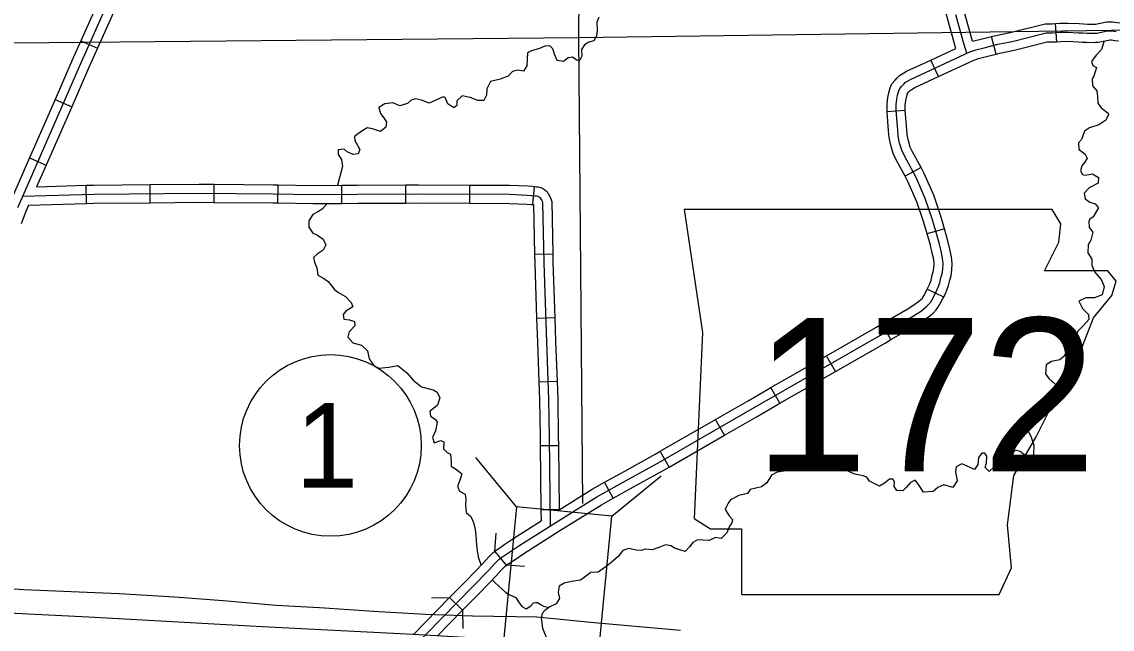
# Model space of a CAD drawing. Extents: x -492261 to -432772, y 1441225 to 1452922.
# Drawn here: x -458378.5 to -458121, y 1451109.9 to 1451253.3 of the extents above; entities that cross this region are included whole.
import ezdxf

# ---------------------------------------------------------------- set-up
doc = ezdxf.new("R2010")
doc.units = 0
doc.layers.add('Default', color=7, linetype='Continuous')
doc.layers.add('R_Draft', color=7, linetype='Continuous')

msp = doc.modelspace()

# ---------------------------------------------------------------- linework, layer by layer
at = {"layer": 'Default'}
for p, q in [((-458134.06, 1451248.58), (-458134.39, 1451252.85)), ((-458364.51, 1451248.76), (-458360.6, 1451247.02)), ((-458148.41, 1451245.65), (-458149.49, 1451249.79)), ((-458162.06, 1451240.35), (-458163.87, 1451244.24)), ((-458370.6, 1451234.95), (-458366.67, 1451233.23)), ((-458169.87, 1451232.32), (-458174.14, 1451232)), ((-458376.66, 1451221.13), (-458372.73, 1451219.41)), ((-458166.16, 1451218.88), (-458169.93, 1451216.84)), ((-458363.15, 1451210.38), (-458363.28, 1451214.67)), ((-458348.11, 1451210.57), (-458348.15, 1451214.85)), ((-458333.06, 1451210.65), (-458333.02, 1451214.93)), ((-458317.99, 1451210.5), (-458317.93, 1451214.78)), ((-458302.86, 1451210.41), (-458302.89, 1451214.7)), ((-458287.78, 1451210.49), (-458287.8, 1451214.78)), ((-458272.71, 1451210.45), (-458272.69, 1451214.74)), ((-458257.83, 1451210.12), (-458257.42, 1451214.39)), ((-458160.59, 1451204.39), (-458164.72, 1451203.22)), ((-458257.4, 1451198.43), (-458253.11, 1451198.51)), ((-458160.81, 1451188.28), (-458164.67, 1451190.14)), ((-458256.92, 1451183.32), (-458252.64, 1451183.46)), ((-458173.28, 1451178.23), (-458175.43, 1451181.93)), ((-458186.37, 1451170.71), (-458188.51, 1451174.42)), ((-458256.38, 1451168.24), (-458252.09, 1451168.4)), ((-458199.46, 1451163.2), (-458201.59, 1451166.92)), ((-458212.53, 1451155.68), (-458214.67, 1451159.4)), ((-458256.06, 1451153.21), (-458251.77, 1451153.26)), ((-458225.61, 1451148.16), (-458227.75, 1451151.88)), ((-458261.66, 1451138.73), (-458271.24, 1451150.38)), ((-458239.13, 1451136.54), (-458227.48, 1451146.12)), ((-458238.82, 1451140.8), (-458240.9, 1451144.55)), ((-458255.9, 1451138.13), (-458251.61, 1451138.17)), ((-458264.02, 1451125), (-458266.78, 1451128.27)), ((-458274.41, 1451114.35), (-458277.47, 1451117.35))]:
    msp.add_line(p, q, dxfattribs=at)
for points in [[(-458245.97, 1451139.54), (-458246.91, 1451249.54), (-458245.74, 1451399.02), (-458245.17, 1451549.93)], [(-458352.42, 1451270.7), (-458364.65, 1451243.18), (-458378.24, 1451212.19), (-458379.46, 1451209.32)], [(-458352.42, 1451270.7), (-458364.65, 1451243.18), (-458378.24, 1451212.19), (-458379.46, 1451209.32)], [(-458358.39, 1451262.55), (-458364.51, 1451248.76)], [(-458354.47, 1451260.81), (-458360.6, 1451247.02)], [(-458157.93, 1451247), (-458158.1, 1451247.54), (-458159.99, 1451254.38), (-458161.45, 1451259.82)], [(-458153.97, 1451248.68), (-458155.86, 1451255.5), (-458157.31, 1451260.92)], [(-458242.22, 1451254.4), (-458242.67, 1451253.21), (-458242.65, 1451251.14)], [(-458155.35, 1451245.83), (-458156.04, 1451248.13), (-458157.93, 1451254.94)], [(-458688.57, 1451246.95), (-458547.27, 1451246.89), (-458397.09, 1451248.13), (-458246.91, 1451249.54), (-458098.46, 1451251.61), (-457946.97, 1451253.15)], [(-458149.49, 1451249.79), (-458148.51, 1451250.05), (-458145.09, 1451250.74), (-458136.87, 1451252.83), (-458135.16, 1451252.79), (-458134.39, 1451252.85)], [(-458134.39, 1451252.85), (-458133.35, 1451252.93), (-458131.53, 1451252.96), (-458128.85, 1451252.84), (-458127.83, 1451252.78), (-458126.85, 1451252.72), (-458125.52, 1451252.7), (-458125.14, 1451252.71), (-458125.05, 1451252.72), (-458124.99, 1451252.72), (-458122.39, 1451253.23), (-458121.64, 1451253.26), (-458120.95, 1451253.27), (-458119.81, 1451253.12), (-458118.92, 1451252.99)], [(-458364.51, 1451248.76), (-458366.61, 1451244.05), (-458370.6, 1451234.95)], [(-458242.65, 1451251.14), (-458242.79, 1451249.97), (-458243.39, 1451248.8), (-458244.59, 1451248.49), (-458245.57, 1451247.83), (-458246.31, 1451246.72), (-458246.24, 1451245.12), (-458246.71, 1451244.19), (-458247.33, 1451244.15), (-458248.47, 1451244.95), (-458249.44, 1451244.75), (-458250.56, 1451243.89), (-458252.08, 1451244.11), (-458252.72, 1451245.62), (-458253.09, 1451246.87), (-458253.8, 1451247.57), (-458255, 1451247.48), (-458256.21, 1451246.94), (-458258.09, 1451246.4), (-458259.08, 1451245.92), (-458259.15, 1451244.45), (-458259.2, 1451242.85), (-458260, 1451241.65), (-458261.4, 1451241.82), (-458262.6, 1451241.56), (-458263.6, 1451240.47), (-458265.5, 1451239.74), (-458267.77, 1451239.14), (-458268.7, 1451237.48), (-458268.78, 1451235.99), (-458269.37, 1451234.68), (-458270.8, 1451234.73), (-458272.59, 1451235.38), (-458274.52, 1451235.79), (-458275.72, 1451234.61), (-458275.78, 1451233.55), (-458276.45, 1451232.93), (-458277.87, 1451233.92), (-458278.54, 1451235.4), (-458279, 1451235.56), (-458280.7, 1451234.8), (-458282.31, 1451234.1), (-458284.1, 1451234.8), (-458285.51, 1451235.08), (-458286.53, 1451234.77), (-458287.43, 1451233.95), (-458289.19, 1451233.41), (-458290.84, 1451234.18), (-458292.72, 1451233.9), (-458294.15, 1451233.06), (-458293.74, 1451231.61), (-458292.95, 1451230.63), (-458292.38, 1451229.61), (-458292.49, 1451228.43), (-458293.78, 1451227.34), (-458295.65, 1451227.98), (-458296.92, 1451228.23), (-458297.96, 1451227.63), (-458299, 1451226.89), (-458299.93, 1451226.18), (-458299.84, 1451225.15), (-458299.4, 1451224.53), (-458298.68, 1451223.14), (-458299.08, 1451222.1), (-458300.25, 1451221.96), (-458301.64, 1451222.55), (-458302.37, 1451223.19), (-458303.79, 1451223.02), (-458303.76, 1451221.93), (-458302.99, 1451220.74), (-458302.72, 1451219.09), (-458303.95, 1451214.69)], [(-458242.71, 1451141.09), (-458235.04, 1451145.35), (-458227.9, 1451149.31), (-458205.92, 1451161.96), (-458175.73, 1451179.28), (-458168.29, 1451183.6), (-458166.91, 1451184.49), (-458166.06, 1451185.07), (-458165.4, 1451185.56), (-458164.75, 1451186.1), (-458164.2, 1451186.65), (-458163.93, 1451187.01), (-458163.62, 1451187.52), (-458162.96, 1451188.75), (-458162.42, 1451189.88), (-458162.09, 1451190.66), (-458161.75, 1451191.65), (-458161.44, 1451192.86), (-458161.17, 1451193.75), (-458161, 1451194.9), (-458160.95, 1451196.17), (-458161.05, 1451197.46), (-458161.42, 1451199.14), (-458161.88, 1451201.06), (-458163.49, 1451206.78), (-458165.15, 1451211.58), (-458167.33, 1451216.54), (-458170.09, 1451221.63), (-458170.7, 1451222.94), (-458171.23, 1451224.64), (-458171.55, 1451226.27), (-458171.67, 1451227.67), (-458172.02, 1451232.37), (-458172.03, 1451233.78), (-458171.89, 1451235.04), (-458171.69, 1451235.98), (-458171.4, 1451236.97), (-458171.18, 1451237.52), (-458170.68, 1451238.08), (-458170.23, 1451238.55), (-458169.87, 1451238.93), (-458168.61, 1451239.68), (-458154.64, 1451246.16), (-458153.23, 1451246.66), (-458151.21, 1451247.14), (-458148.03, 1451247.96), (-458144.61, 1451248.65), (-458136.63, 1451250.68), (-458135.1, 1451250.65), (-458133.26, 1451250.79), (-458131.56, 1451250.82), (-458128.96, 1451250.7), (-458127.96, 1451250.64), (-458126.93, 1451250.58), (-458125.5, 1451250.56), (-458125.04, 1451250.57), (-458124.87, 1451250.58), (-458124.67, 1451250.6), (-458122.14, 1451251.1), (-458121.59, 1451251.12), (-458121.08, 1451251.12), (-458120.1, 1451250.99)], [(-458153.97, 1451248.68), (-458151.72, 1451249.22), (-458149.49, 1451249.79)], [(-458122.91, 1451248.76), (-458123.57, 1451246.73), (-458124.82, 1451245.38), (-458125.87, 1451243.89), (-458125.62, 1451242.95), (-458124.75, 1451242.49), (-458125.36, 1451240.41), (-458125.74, 1451239.77), (-458125.67, 1451238.16), (-458124.64, 1451236.96), (-458124.49, 1451235.67), (-458124.39, 1451234.07), (-458123.59, 1451232.97), (-458121.99, 1451231.72), (-458121.86, 1451231.35), (-458122.49, 1451230.07), (-458124.21, 1451228.97), (-458126.39, 1451228.2), (-458127.57, 1451227.42), (-458128.26, 1451225.51), (-458129.01, 1451224.66), (-458128.92, 1451223.09), (-458128.54, 1451222.87), (-458127.4, 1451222.06), (-458126.95, 1451221.07), (-458127.58, 1451220.08), (-458128.19, 1451219.26), (-458128.47, 1451218.05), (-458128, 1451217.23), (-458127.42, 1451217.07), (-458125.71, 1451217.34), (-458124.26, 1451216.49), (-458124.37, 1451215.14), (-458126.43, 1451214.06), (-458127.6, 1451212.82), (-458127.39, 1451211.48), (-458126.31, 1451210.68), (-458125.07, 1451210.31), (-458124.22, 1451209.32), (-458125.48, 1451207.2), (-458126.27, 1451206.66), (-458126.54, 1451206.11), (-458126.48, 1451204.71), (-458125.62, 1451203.58), (-458126.03, 1451201.74), (-458126.69, 1451200.63), (-458126.78, 1451198.71), (-458125.86, 1451197.24), (-458125.82, 1451195.78), (-458125.21, 1451194.22), (-458123.59, 1451192.45), (-458122.89, 1451190.75), (-458123.41, 1451188.84), (-458125.2, 1451188.11), (-458127.28, 1451188.14), (-458128.86, 1451187.3), (-458128.05, 1451185.57), (-458126.58, 1451184.17), (-458126.52, 1451182.97), (-458127.77, 1451181.56), (-458129.17, 1451180.21), (-458129.73, 1451178.73), (-458129.7, 1451177.3), (-458131.38, 1451176.08), (-458132.42, 1451174.28), (-458133.37, 1451173.48), (-458135.34, 1451173.06), (-458136.6, 1451172.31), (-458136.75, 1451170.19), (-458136.01, 1451169.06), (-458134.52, 1451167.75), (-458133.89, 1451166.64), (-458134.25, 1451165.32), (-458135.32, 1451164.46), (-458135.64, 1451163.62), (-458136, 1451162), (-458137.2, 1451161), (-458138.99, 1451160.27), (-458140.45, 1451159.37), (-458141.1, 1451158.12), (-458141.02, 1451156.92)], [(-458134.06, 1451248.58), (-458133.16, 1451248.65), (-458131.59, 1451248.67), (-458129.08, 1451248.56), (-458128.09, 1451248.5), (-458127.01, 1451248.44), (-458125.48, 1451248.41), (-458124.93, 1451248.43), (-458124.69, 1451248.45), (-458124.35, 1451248.48), (-458121.89, 1451248.96), (-458121.54, 1451248.98), (-458121.22, 1451248.98), (-458120.39, 1451248.87), (-458119.5, 1451248.75)], [(-458360.6, 1451247.02), (-458362.69, 1451242.32), (-458366.67, 1451233.23)], [(-458163.87, 1451244.24), (-458157.93, 1451247)], [(-458148.41, 1451245.65), (-458147.54, 1451245.87), (-458144.13, 1451246.56), (-458136.38, 1451248.53), (-458135.04, 1451248.51), (-458134.06, 1451248.58)], [(-458174.14, 1451232), (-458174.16, 1451232.29), (-458174.17, 1451233.89), (-458174.01, 1451235.37), (-458173.77, 1451236.5), (-458173.42, 1451237.67), (-458173.04, 1451238.66), (-458172.26, 1451239.53), (-458171.79, 1451240.02), (-458171.22, 1451240.62), (-458169.6, 1451241.58), (-458163.87, 1451244.24)], [(-458162.06, 1451240.35), (-458153.84, 1451244.17), (-458152.62, 1451244.6), (-458150.69, 1451245.06), (-458148.41, 1451245.65)], [(-458169.87, 1451232.32), (-458169.88, 1451232.45), (-458169.88, 1451233.67), (-458169.77, 1451234.7), (-458169.62, 1451235.45), (-458169.37, 1451236.27), (-458169.33, 1451236.38), (-458169.11, 1451236.62), (-458168.68, 1451237.07), (-458168.52, 1451237.24), (-458167.61, 1451237.78), (-458162.06, 1451240.35)], [(-458370.6, 1451234.95), (-458376.66, 1451221.13)], [(-458366.67, 1451233.23), (-458372.73, 1451219.41)], [(-458169.93, 1451216.84), (-458172.01, 1451220.67), (-458172.7, 1451222.17), (-458173.3, 1451224.11), (-458173.68, 1451225.97), (-458173.81, 1451227.5), (-458174.14, 1451232)], [(-458166.16, 1451218.88), (-458168.17, 1451222.6), (-458168.69, 1451223.71), (-458169.15, 1451225.17), (-458169.43, 1451226.58), (-458169.54, 1451227.84), (-458169.87, 1451232.32)], [(-458376.66, 1451221.13), (-458380.21, 1451213.04), (-458381.44, 1451210.13), (-458382.6, 1451207.18)], [(-458372.73, 1451219.41), (-458374.97, 1451214.32)], [(-458160.59, 1451204.39), (-458161.45, 1451207.42), (-458163.15, 1451212.36), (-458165.4, 1451217.48), (-458166.16, 1451218.88)], [(-458164.72, 1451203.22), (-458165.54, 1451206.14), (-458167.15, 1451210.8), (-458169.26, 1451215.6), (-458169.93, 1451216.84)], [(-458378.29, 1451212.08), (-458361.38, 1451212.58), (-458336.56, 1451212.83), (-458319.09, 1451212.66), (-458309.73, 1451212.52), (-458299.21, 1451212.58), (-458284.82, 1451212.65), (-458263.35, 1451212.55), (-458259.14, 1451212.37), (-458258.14, 1451212.3), (-458257.22, 1451212.21), (-458256.91, 1451212.17), (-458256.61, 1451212.12), (-458256.44, 1451212.03), (-458256.32, 1451211.95), (-458256.14, 1451211.78), (-458255.97, 1451211.56), (-458255.68, 1451211.05), (-458255.56, 1451210.76), (-458255.49, 1451210.51), (-458255.21, 1451196.38), (-458254.59, 1451177.7), (-458254.08, 1451164.12), (-458253.94, 1451155.32), (-458253.72, 1451134.27)], [(-458374.97, 1451214.32), (-458363.28, 1451214.67)], [(-458363.28, 1451214.67), (-458361.42, 1451214.72), (-458348.15, 1451214.85)], [(-458348.15, 1451214.85), (-458336.56, 1451214.97), (-458333.02, 1451214.93)], [(-458333.02, 1451214.93), (-458319.06, 1451214.8), (-458317.93, 1451214.78)], [(-458317.93, 1451214.78), (-458309.72, 1451214.66), (-458302.89, 1451214.7)], [(-458302.89, 1451214.7), (-458299.22, 1451214.72), (-458287.8, 1451214.78)], [(-458287.8, 1451214.78), (-458284.83, 1451214.79), (-458272.69, 1451214.74)], [(-458272.69, 1451214.74), (-458263.29, 1451214.69), (-458259.02, 1451214.51), (-458257.97, 1451214.44), (-458257.42, 1451214.39)], [(-458257.42, 1451214.39), (-458256.97, 1451214.34), (-458256.56, 1451214.29), (-458255.92, 1451214.16), (-458255.36, 1451213.88), (-458254.99, 1451213.63), (-458254.55, 1451213.23), (-458254.18, 1451212.74), (-458253.76, 1451212), (-458253.54, 1451211.5), (-458253.35, 1451210.84), (-458253.11, 1451198.51)], [(-458376.85, 1451209.97), (-458363.15, 1451210.38)], [(-458363.15, 1451210.38), (-458361.34, 1451210.44), (-458348.11, 1451210.57)], [(-458348.11, 1451210.57), (-458336.56, 1451210.68), (-458333.06, 1451210.65)], [(-458333.06, 1451210.65), (-458319.11, 1451210.51), (-458317.99, 1451210.5)], [(-458317.99, 1451210.5), (-458309.74, 1451210.37), (-458302.86, 1451210.41)], [(-458306.35, 1451210.39), (-458307.58, 1451209.01), (-458308.57, 1451208.44), (-458309.75, 1451207.78), (-458310.66, 1451206.3), (-458310.7, 1451204.75), (-458309.73, 1451203.34), (-458308.86, 1451203.02), (-458307.29, 1451201.94), (-458306.71, 1451200.63), (-458307.28, 1451199.39), (-458308.74, 1451198.43), (-458309.61, 1451197.64), (-458309.35, 1451196.5), (-458308.8, 1451195.22), (-458308.53, 1451193.45), (-458307.4, 1451192.82), (-458306.15, 1451191.99), (-458304.7, 1451190.13), (-458303.82, 1451189.47), (-458302.05, 1451188.42), (-458300.73, 1451187.02), (-458300.3, 1451185.97), (-458301.94, 1451184.95)], [(-458302.86, 1451210.41), (-458299.2, 1451210.43), (-458287.78, 1451210.49)], [(-458287.78, 1451210.49), (-458284.82, 1451210.5), (-458272.71, 1451210.45)], [(-458272.71, 1451210.45), (-458263.4, 1451210.41), (-458259.25, 1451210.23), (-458258.31, 1451210.17), (-458257.83, 1451210.12)], [(-458257.83, 1451210.12), (-458257.62, 1451210.1), (-458257.4, 1451198.43)], [(-458376.85, 1451209.97), (-458377.47, 1451208.51), (-458378.62, 1451205.61)], [(-458164.67, 1451190.14), (-458164.37, 1451190.75), (-458164.1, 1451191.42), (-458163.8, 1451192.27), (-458163.5, 1451193.43), (-458163.27, 1451194.21), (-458163.14, 1451195.11), (-458163.09, 1451196.13), (-458163.17, 1451197.14), (-458163.51, 1451198.66), (-458163.95, 1451200.52), (-458164.72, 1451203.22)], [(-458160.81, 1451188.28), (-458160.46, 1451189), (-458160.09, 1451189.9), (-458159.7, 1451191.02), (-458159.37, 1451192.29), (-458159.07, 1451193.29), (-458158.87, 1451194.7), (-458158.8, 1451196.21), (-458158.93, 1451197.78), (-458159.34, 1451199.62), (-458159.8, 1451201.6), (-458160.59, 1451204.39)], [(-458257.4, 1451198.43), (-458257.35, 1451196.32), (-458256.92, 1451183.32)], [(-458253.11, 1451198.51), (-458253.07, 1451196.43), (-458252.64, 1451183.46)], [(-458175.43, 1451181.93), (-458169.41, 1451185.42), (-458168.1, 1451186.28), (-458167.3, 1451186.82), (-458166.72, 1451187.25), (-458166.19, 1451187.69), (-458165.83, 1451188.05), (-458165.71, 1451188.21), (-458165.47, 1451188.59), (-458164.87, 1451189.72), (-458164.67, 1451190.14)], [(-458173.28, 1451178.23), (-458167.17, 1451181.77), (-458165.73, 1451182.71), (-458164.83, 1451183.32), (-458164.08, 1451183.87), (-458163.3, 1451184.51), (-458162.57, 1451185.25), (-458162.16, 1451185.81), (-458161.76, 1451186.44), (-458161.05, 1451187.78), (-458160.81, 1451188.28)], [(-458301.94, 1451184.95), (-458302.57, 1451184.16), (-458302.46, 1451183.05), (-458301.08, 1451182.91), (-458299.87, 1451182.48), (-458299.82, 1451181.51), (-458301.18, 1451180.1), (-458301.49, 1451178.83), (-458300.32, 1451177.48), (-458298.27, 1451176.9), (-458296.81, 1451175.62), (-458296.47, 1451173.73), (-458295.35, 1451172.16), (-458294.16, 1451171.53), (-458291.82, 1451171.76), (-458289.66, 1451172.15), (-458287.55, 1451170.4), (-458286.02, 1451168.63), (-458284.12, 1451167.13), (-458281.94, 1451166.55), (-458281.33, 1451166.4), (-458280.4, 1451165.85), (-458279.74, 1451164.51), (-458280.32, 1451162.75), (-458282.12, 1451161.3), (-458282, 1451160.16), (-458280.87, 1451159.44), (-458280.42, 1451158.76), (-458280.77, 1451156.72), (-458281.47, 1451155.15), (-458281.07, 1451153.87), (-458279.54, 1451154.45), (-458278.79, 1451154.1), (-458278.89, 1451152.49), (-458278.04, 1451151.6), (-458277.25, 1451151.16), (-458277.09, 1451149.32), (-458277.1, 1451148.35), (-458275.82, 1451147.61), (-458274.53, 1451146.55), (-458275.07, 1451145.04), (-458275.55, 1451143.8), (-458275.51, 1451143.4), (-458275.12, 1451142.49), (-458273.75, 1451141.72), (-458273.61, 1451140.52), (-458273.74, 1451139.08), (-458273.56, 1451137.43), (-458272.47, 1451136.45), (-458271.83, 1451135.1), (-458271.4, 1451133.44), (-458271.25, 1451131.88), (-458271.07, 1451129.78), (-458270.95, 1451128.37), (-458270.6, 1451126.68), (-458270.03, 1451125)], [(-458256.92, 1451183.32), (-458256.73, 1451177.62), (-458256.38, 1451168.24)], [(-458252.64, 1451183.46), (-458252.45, 1451177.77), (-458252.09, 1451168.4)], [(-458188.51, 1451174.42), (-458176.8, 1451181.14), (-458175.43, 1451181.93)], [(-458186.37, 1451170.71), (-458174.66, 1451177.43), (-458173.28, 1451178.23)], [(-458201.59, 1451166.92), (-458188.51, 1451174.42)], [(-458199.46, 1451163.2), (-458186.37, 1451170.71)], [(-458256.38, 1451168.24), (-458256.22, 1451164.06), (-458256.08, 1451155.29), (-458256.06, 1451153.21)], [(-458252.09, 1451168.4), (-458251.93, 1451164.18), (-458251.8, 1451155.35), (-458251.77, 1451153.26)], [(-458214.67, 1451159.4), (-458206.99, 1451163.82), (-458201.59, 1451166.92)], [(-458212.53, 1451155.68), (-458204.85, 1451160.1), (-458199.46, 1451163.2)], [(-458227.75, 1451151.88), (-458214.67, 1451159.4)], [(-458141.02, 1451156.92), (-458140.21, 1451155.48), (-458139.55, 1451153.31), (-458139.58, 1451151.13), (-458140.45, 1451150.34), (-458141.99, 1451151.16), (-458142.77, 1451151.83), (-458143.87, 1451152.15), (-458144.43, 1451151.62), (-458144.85, 1451149.25), (-458145.86, 1451148.14), (-458147.39, 1451148.79), (-458148.92, 1451148.18), (-458150.09, 1451147.14), (-458151.03, 1451148.04), (-458150.68, 1451149.11), (-458150.58, 1451150.69), (-458151.06, 1451151.45), (-458151.77, 1451151.4), (-458152.55, 1451150.41), (-458152.73, 1451148.74), (-458153.5, 1451147.55), (-458155.27, 1451148.34), (-458156.54, 1451148.88), (-458157.84, 1451148.19), (-458157.98, 1451147.01), (-458157.61, 1451144.92), (-458158.66, 1451143.32), (-458160.76, 1451143.96), (-458162.18, 1451143.29), (-458163.27, 1451142.37), (-458165.55, 1451142.2), (-458166.74, 1451144.06), (-458167.51, 1451145.05), (-458168.67, 1451144.53), (-458169.64, 1451143.36), (-458170.48, 1451142.51), (-458171.83, 1451142.65), (-458172.53, 1451143.55), (-458172.42, 1451144.58), (-458172.75, 1451145.26), (-458173.58, 1451145.27), (-458174.76, 1451144.38), (-458175.97, 1451143.66), (-458178.32, 1451144.84), (-458178.97, 1451145.8), (-458179.78, 1451146.09), (-458181.79, 1451146.47), (-458183.76, 1451147.34), (-458185.17, 1451147.94), (-458187.55, 1451149.28), (-458189.37, 1451151.04), (-458190.59, 1451151.64), (-458191.32, 1451151.23), (-458192.77, 1451149.76), (-458194.95, 1451149.96), (-458196.31, 1451149.5), (-458196.89, 1451148.74), (-458198.03, 1451147.3), (-458200.1, 1451146.91), (-458201.43, 1451146.24), (-458202.56, 1451144.44), (-458203.85, 1451143.46), (-458206.46, 1451142.85), (-458207.15, 1451141.91), (-458209.2, 1451141.46), (-458211.15, 1451140.41), (-458211.67, 1451139.65), (-458212.11, 1451138.81), (-458212.41, 1451138.14), (-458211.48, 1451136.67), (-458210.66, 1451135.81), (-458210.81, 1451134.97), (-458211.39, 1451134.21), (-458212.01, 1451132.62), (-458213.32, 1451131.27), (-458214.67, 1451131.52), (-458216.19, 1451130.82), (-458217.65, 1451130.87), (-458218.89, 1451131.01), (-458220.01, 1451130.35), (-458220.79, 1451129.33), (-458221.82, 1451128.24), (-458224.38, 1451129.04), (-458225.11, 1451129.54), (-458226.52, 1451129.82), (-458228.08, 1451129.15), (-458229.61, 1451128.65), (-458231.3, 1451128.78), (-458232.18, 1451128.45), (-458233.41, 1451128.5), (-458235.11, 1451128.89), (-458236.52, 1451128.45), (-458237.66, 1451127.02), (-458238.89, 1451125.96), (-458240.52, 1451124.68), (-458242.4, 1451123.32), (-458244.08, 1451123.25), (-458245.38, 1451122.3), (-458246.58, 1451121.46), (-458248.66, 1451121.15)], [(-458225.61, 1451148.16), (-458212.53, 1451155.68)], [(-458256.06, 1451153.21), (-458255.9, 1451138.13)], [(-458251.77, 1451153.26), (-458251.61, 1451138.17)], [(-458240.9, 1451144.55), (-458236.08, 1451147.22), (-458228.96, 1451151.18), (-458227.75, 1451151.88)], [(-458238.82, 1451140.8), (-458234, 1451143.48), (-458226.85, 1451147.45), (-458225.61, 1451148.16)], [(-458251.61, 1451138.09), (-458243.79, 1451142.94), (-458240.9, 1451144.55)], [(-458286.49, 1451105.07), (-458271.97, 1451119.92), (-458268.07, 1451123.94), (-458266.76, 1451125.41), (-458266.45, 1451125.7), (-458265.8, 1451126.3), (-458265.14, 1451126.85), (-458264.66, 1451127.18), (-458263.2, 1451128.13), (-458261.12, 1451129.53), (-458253.66, 1451134.31), (-458242.71, 1451141.09)], [(-458251.63, 1451133.04), (-458241.62, 1451139.24), (-458238.82, 1451140.8)], [(-458255.9, 1451138.13), (-458255.87, 1451135.44)], [(-458251.61, 1451138.17), (-458251.61, 1451138.09)], [(-458266.78, 1451128.27), (-458266.44, 1451128.56), (-458265.85, 1451128.96), (-458264.38, 1451129.92), (-458262.29, 1451131.33), (-458255.87, 1451135.44)], [(-458264.02, 1451125), (-458263.84, 1451125.15), (-458263.47, 1451125.4), (-458262.01, 1451126.35), (-458259.94, 1451127.74), (-458252.52, 1451132.49), (-458251.63, 1451133.04)], [(-458266.79, 1451128.27), (-458266.44, 1451132.54)], [(-458277.47, 1451117.35), (-458273.5, 1451121.41), (-458269.64, 1451125.4), (-458268.3, 1451126.9), (-458267.91, 1451127.27), (-458267.21, 1451127.91), (-458266.78, 1451128.27)], [(-458274.41, 1451114.35), (-458270.43, 1451118.42), (-458266.5, 1451122.48), (-458265.22, 1451123.92), (-458264.99, 1451124.14), (-458264.39, 1451124.68), (-458264.02, 1451125)], [(-458259.74, 1451124.66), (-458264.01, 1451125)], [(-458392.56, 1451120.29), (-458378.06, 1451119.25), (-458355.43, 1451118.34), (-458342.43, 1451117.5), (-458330.91, 1451116.64), (-458318.38, 1451115.53), (-458308.19, 1451115), (-458294.17, 1451114.02), (-458283.13, 1451113.4), (-458272.01, 1451113), (-458256.85, 1451112.77), (-458243.34, 1451111.46), (-458222.92, 1451109.63)], [(-458267.4, 1451121.55), (-458266.74, 1451120.89), (-458264.18, 1451118.56), (-458263.37, 1451118.04), (-458261.84, 1451117.36), (-458261.15, 1451116.31), (-458260.44, 1451115.21), (-458259.37, 1451114.72), (-458258.24, 1451115.41), (-458257.66, 1451116.09), (-458257.2, 1451116.21), (-458256.74, 1451116.17), (-458255.84, 1451115.59), (-458255.32, 1451115.34), (-458254.01, 1451115.02)], [(-458248.66, 1451121.15), (-458250.4, 1451120.74), (-458251.55, 1451120.05), (-458251.83, 1451118.64), (-458251.54, 1451117.13), (-458252.33, 1451115.87), (-458253.8, 1451115.18), (-458254.98, 1451114.32), (-458255.59, 1451113.58), (-458255.82, 1451112.58), (-458255.5, 1451110.12), (-458254.16, 1451106.8)], [(-458286.01, 1451108.62), (-458277.47, 1451117.35)], [(-458281.76, 1451117.3), (-458277.47, 1451117.35)], [(-458261.72, 1451107.23), (-458286.07, 1451108.62), (-458321.72, 1451110.43), (-458362.7, 1451112.71), (-458420.84, 1451115.66), (-458435.44, 1451115.9), (-458443.42, 1451115.9), (-458489.11, 1451116.49), (-458505.39, 1451116.74), (-458510.65, 1451116.81), (-458518.22, 1451116.83), (-458522.49, 1451116.69), (-458523.96, 1451116.69), (-458525.22, 1451116.62), (-458528.8, 1451116.3), (-458540.08, 1451115.1), (-458548.91, 1451113.95), (-458560.35, 1451112.17), (-458563.6, 1451111.47), (-458565.97, 1451110.95)], [(-458280.34, 1451108.29), (-458274.41, 1451114.35)], [(-458274.41, 1451114.35), (-458274.36, 1451110.07)]]:
    msp.add_lwpolyline(points, dxfattribs=at)
for points in [[(-458222.11, 1451208.96), (-458217.76, 1451179.96), (-458219.69, 1451135.98), (-458215.82, 1451133.56), (-458208.57, 1451133.56), (-458208.57, 1451118.09), (-458147.67, 1451118.09), (-458144.77, 1451124.37), (-458145.73, 1451134.53), (-458144.28, 1451146.13), (-458138.97, 1451155.31), (-458135.58, 1451162.08), (-458130.75, 1451169.33), (-458127.85, 1451177.06), (-458125.43, 1451183.35), (-458121.08, 1451188.66), (-458120.12, 1451192.05), (-458122.05, 1451194.46), (-458137.03, 1451194.46), (-458133.65, 1451201.23), (-458133.17, 1451205.58), (-458135.17, 1451208.92)], [(-458245.71, 1451068.97), (-458239.13, 1451136.54), (-458261.66, 1451138.73), (-458268.23, 1451071.17)]]:
    msp.add_lwpolyline(points, close=True, dxfattribs=at)
msp.add_circle((-458305.6, 1451153.25), 21.44, dxfattribs=at)

# ---------------------------------------------------------------- texts
msp.add_text('172', height=36.206, dxfattribs=at).set_placement((-458205.56, 1451147.13))
at = {"layer": 'R_Draft'}
msp.add_text('1', height=20, dxfattribs=at).set_placement((-458313.88, 1451143.25))

doc.saveas('drawing.dxf')
